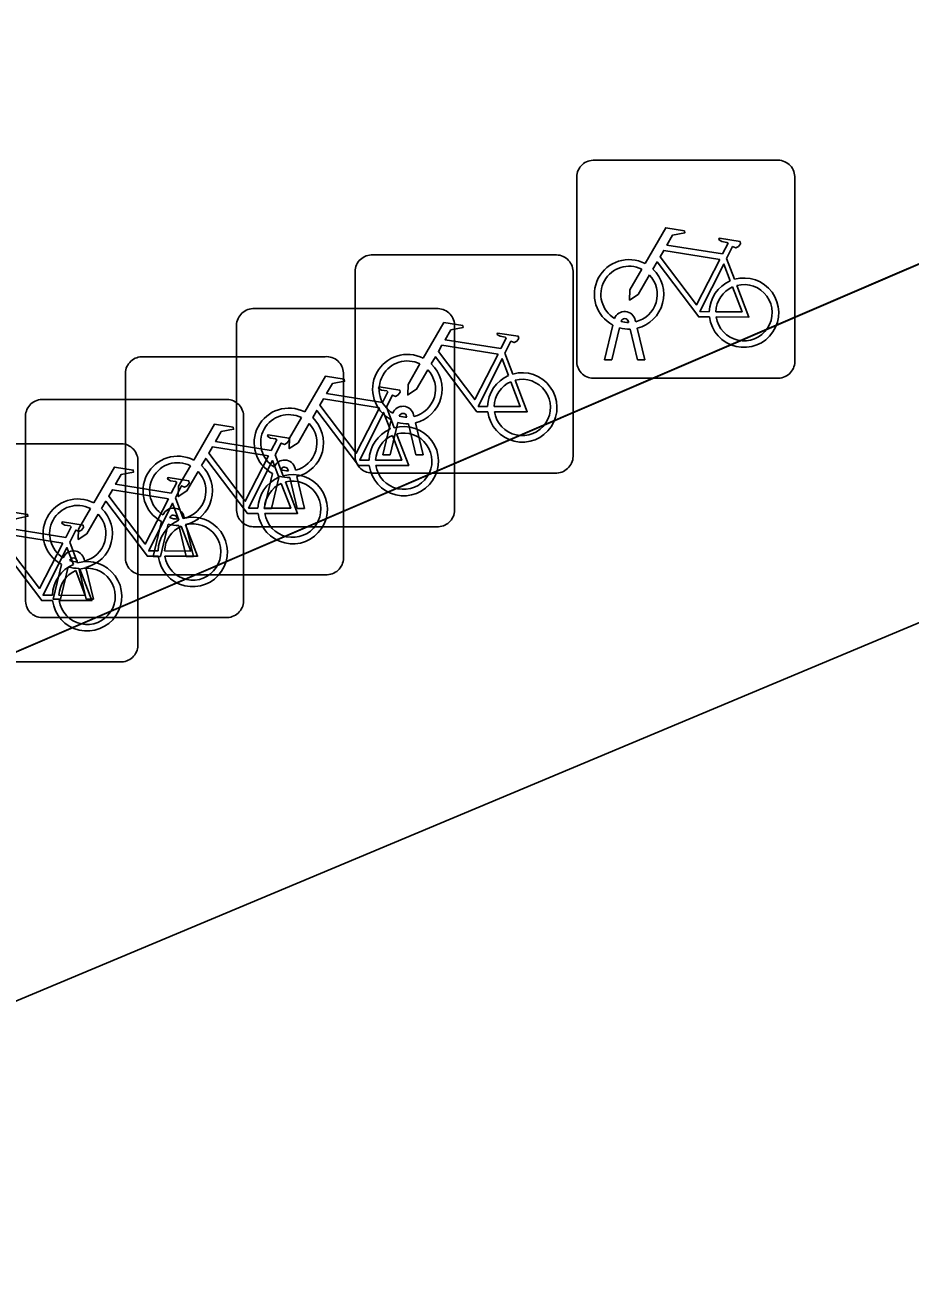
# Model space of a CAD drawing. Extents: x 160377 to 161131, y 383938 to 384853.
# Drawn here: x 160852.98 to 160857.04, y 384802.91 to 384808.61 of the extents above; entities that cross this region are included whole.
import ezdxf

# ---------------------------------------------------------------- set-up
doc = ezdxf.new("R2010")
doc.units = 0
for name, color, linetype in [('IMGEO_Erf', 7, 'Continuous'), ('IMGEO_Fietsenrek', 7, 'Continuous'), ('IMGEO_Pand', 7, 'Continuous'), ('IMGEO_Pand_overbouw', 7, 'Continuous'), ('IMGEO_Voetpad_open', 7, 'Continuous')]:
    doc.layers.add(name, color=color, linetype=linetype)

msp = doc.modelspace()

# ---------------------------------------------------------------- linework, layer by layer
at = {"layer": 'IMGEO_Erf'}
msp.add_lwpolyline([(160857.683, 384807.769), (160849.33, 384804.182), (160850.074, 384802.934), (160856.637, 384805.682), (160861.248, 384807.613)], close=True, dxfattribs=at)
at = {"layer": 'IMGEO_Fietsenrek'}
for p, q in [((160855.5849, 384807.9855), (160856.4258, 384807.9855)), ((160856.4258, 384807.9855), (160855.5849, 384807.9855)), ((160856.5095, 384807.9111), (160856.5095, 384807.0702)), ((160856.5095, 384807.0702), (160856.5095, 384807.9111)), ((160855.5105, 384807.0609), (160855.5105, 384807.9018)), ((160855.5105, 384807.9018), (160855.5105, 384807.0609)), ((160854.5689, 384807.5515), (160855.4098, 384807.5515)), ((160855.4098, 384807.5515), (160854.5689, 384807.5515)), ((160856.1972, 384807.5352), (160856.2335, 384807.44)), ((160854.4945, 384806.6269), (160854.4945, 384807.4678)), ((160854.4945, 384807.4678), (160854.4945, 384806.6269)), ((160855.4935, 384807.4771), (160855.4935, 384806.6362)), ((160855.4935, 384806.6362), (160855.4935, 384807.4771)), ((160854.0259, 384807.3055), (160854.8668, 384807.3055)), ((160854.8668, 384807.3055), (160854.0259, 384807.3055)), ((160853.9515, 384806.3809), (160853.9515, 384807.2218)), ((160853.9515, 384807.2218), (160853.9515, 384806.3809)), ((160854.9505, 384807.2311), (160854.9505, 384806.3902)), ((160854.9505, 384806.3902), (160854.9505, 384807.2311)), ((160855.6375, 384807.0703), (160855.6758, 384807.2303)), ((160855.7479, 384807.2419), (160855.7469, 384807.2462)), ((160855.7786, 384807.2534), (160855.7804, 384807.2455)), ((160855.7062, 384807.2181), (160855.6709, 384807.0703)), ((160855.789, 384807.0703), (160855.7551, 384807.212)), ((160855.7874, 384807.2163), (160855.8224, 384807.0703)), ((160853.5169, 384807.0855), (160854.3578, 384807.0855)), ((160854.3578, 384807.0855), (160853.5169, 384807.0855)), ((160855.1812, 384807.1012), (160855.2175, 384807.006)), ((160855.6709, 384807.0703), (160855.6375, 384807.0703)), ((160855.8224, 384807.0703), (160855.789, 384807.0703)), ((160853.4425, 384806.1609), (160853.4425, 384807.0018)), ((160853.4425, 384807.0018), (160853.4425, 384806.1609)), ((160854.4415, 384807.0111), (160854.4415, 384806.1702)), ((160854.4415, 384806.1702), (160854.4415, 384807.0111)), ((160856.4351, 384806.9865), (160855.5942, 384806.9865)), ((160855.5942, 384806.9865), (160856.4351, 384806.9865)), ((160853.0589, 384806.8895), (160853.8998, 384806.8895)), ((160853.8998, 384806.8895), (160853.0589, 384806.8895)), ((160854.6382, 384806.8552), (160854.6745, 384806.76)), ((160852.9845, 384805.9649), (160852.9845, 384806.8058)), ((160852.9845, 384806.8058), (160852.9845, 384805.9649)), ((160853.9835, 384806.8151), (160853.9835, 384805.9742)), ((160853.9835, 384805.9742), (160853.9835, 384806.8151)), ((160854.6215, 384806.6363), (160854.6598, 384806.7963)), ((160854.6902, 384806.7841), (160854.6549, 384806.6363)), ((160854.7319, 384806.8079), (160854.7309, 384806.8122)), ((160854.773, 384806.6363), (160854.7391, 384806.778)), ((160854.7626, 384806.8194), (160854.7644, 384806.8115)), ((160854.7714, 384806.7823), (160854.8064, 384806.6363)), ((160852.5749, 384806.6865), (160853.4158, 384806.6865)), ((160853.4158, 384806.6865), (160852.5749, 384806.6865)), ((160853.4995, 384806.6121), (160853.4995, 384805.7712)), ((160853.4995, 384805.7712), (160853.4995, 384806.6121)), ((160854.1292, 384806.6352), (160854.1655, 384806.54)), ((160854.6549, 384806.6363), (160854.6215, 384806.6363)), ((160854.8064, 384806.6363), (160854.773, 384806.6363)), ((160854.0785, 384806.3903), (160854.1168, 384806.5503)), ((160854.1472, 384806.5381), (160854.1119, 384806.3903)), ((160854.1889, 384806.5619), (160854.1879, 384806.5662)), ((160854.2196, 384806.5734), (160854.2214, 384806.5655)), ((160854.2284, 384806.5363), (160854.2634, 384806.3903)), ((160855.4191, 384806.5525), (160854.5782, 384806.5525)), ((160854.5782, 384806.5525), (160855.4191, 384806.5525)), ((160854.23, 384806.3903), (160854.1961, 384806.532)), ((160853.6712, 384806.4392), (160853.7075, 384806.344)), ((160854.1119, 384806.3903), (160854.0785, 384806.3903)), ((160854.2634, 384806.3903), (160854.23, 384806.3903)), ((160853.5695, 384806.1703), (160853.6078, 384806.3303)), ((160853.6382, 384806.3181), (160853.6029, 384806.1703)), ((160853.6799, 384806.3419), (160853.6789, 384806.3462)), ((160853.721, 384806.1703), (160853.6871, 384806.312)), ((160853.7106, 384806.3534), (160853.7124, 384806.3455)), ((160853.7194, 384806.3163), (160853.7544, 384806.1703)), ((160854.8761, 384806.3065), (160854.0352, 384806.3065)), ((160854.0352, 384806.3065), (160854.8761, 384806.3065)), ((160853.1872, 384806.2362), (160853.2235, 384806.141)), ((160853.2219, 384806.1459), (160853.2209, 384806.1502)), ((160853.2526, 384806.1574), (160853.2544, 384806.1495)), ((160853.6029, 384806.1703), (160853.5695, 384806.1703)), ((160853.7544, 384806.1703), (160853.721, 384806.1703)), ((160853.1115, 384805.9743), (160853.1498, 384806.1343)), ((160853.1802, 384806.1221), (160853.1449, 384805.9743)), ((160853.263, 384805.9743), (160853.2291, 384806.116)), ((160853.2614, 384806.1203), (160853.2964, 384805.9743)), ((160854.3671, 384806.0865), (160853.5262, 384806.0865)), ((160853.5262, 384806.0865), (160854.3671, 384806.0865)), ((160853.1449, 384805.9743), (160853.1115, 384805.9743)), ((160853.2964, 384805.9743), (160853.263, 384805.9743)), ((160853.9091, 384805.8905), (160853.0682, 384805.8905)), ((160853.0682, 384805.8905), (160853.9091, 384805.8905)), ((160853.4251, 384805.6875), (160852.5842, 384805.6875)), ((160852.5842, 384805.6875), (160853.4251, 384805.6875))]:
    msp.add_line(p, q, dxfattribs=at)
for points in [[(160855.8231, 384807.5122), (160855.9178, 384807.6757), (160856.004, 384807.6619), (160856.0057, 384807.6532), (160855.9496, 384807.6423), (160855.9234, 384807.597), (160856.1786, 384807.5562)], [(160856.1786, 384807.5562), (160856.2036, 384807.605), (160856.1985, 384807.609), (160856.1753, 384807.6127), (160856.1626, 384807.6202), (160856.1616, 384807.6233), (160856.1638, 384807.6279), (160856.2586, 384807.6128), (160856.2609, 384807.6025), (160856.2515, 384807.5901), (160856.2391, 384807.5837), (160856.2246, 384807.5899), (160856.1972, 384807.5352)], [(160856.1657, 384807.531), (160855.9089, 384807.572), (160855.8922, 384807.5432), (160856.0592, 384807.3229), (160856.1657, 384807.531)], [(160856.1188, 384807.2675), (160856.0691, 384807.2676), (160855.8784, 384807.5193), (160855.8594, 384807.4865)], [(160856.2137, 384807.433), (160856.1844, 384807.5098), (160856.075, 384807.2917), (160856.1177, 384807.2916)], [(160855.8438, 384807.4597), (160855.7922, 384807.3705), (160855.7523, 384807.3445), (160855.7535, 384807.392), (160855.808, 384807.4862)], [(160856.1477, 384807.2915), (160856.2676, 384807.2913), (160856.2244, 384807.4049)], [(160856.2442, 384807.4118), (160856.2992, 384807.2672), (160856.1491, 384807.2675)], [(160854.8071, 384807.0782), (160854.9018, 384807.2417), (160854.988, 384807.2279), (160854.9897, 384807.2192), (160854.9336, 384807.2083), (160854.9074, 384807.163), (160855.1626, 384807.1222)], [(160855.1626, 384807.1222), (160855.1876, 384807.171), (160855.1825, 384807.175), (160855.1593, 384807.1787), (160855.1466, 384807.1862), (160855.1456, 384807.1893), (160855.1478, 384807.1939), (160855.2426, 384807.1788), (160855.2449, 384807.1685), (160855.2355, 384807.1561), (160855.2231, 384807.1497), (160855.2086, 384807.1559), (160855.1812, 384807.1012)], [(160855.1497, 384807.097), (160854.8929, 384807.138), (160854.8762, 384807.1092), (160855.0432, 384806.8889), (160855.1497, 384807.097)], [(160854.8278, 384807.0257), (160854.7762, 384806.9365), (160854.7363, 384806.9105), (160854.7375, 384806.958), (160854.792, 384807.0522)], [(160855.1028, 384806.8335), (160855.0531, 384806.8336), (160854.8624, 384807.0853), (160854.8434, 384807.0525)], [(160855.1977, 384806.999), (160855.1684, 384807.0758), (160855.059, 384806.8577), (160855.1017, 384806.8576)], [(160854.2641, 384806.8322), (160854.3588, 384806.9957), (160854.445, 384806.9819), (160854.4467, 384806.9732), (160854.3906, 384806.9623), (160854.3644, 384806.917), (160854.6196, 384806.8762)], [(160854.6196, 384806.8762), (160854.6446, 384806.925), (160854.6395, 384806.929), (160854.6163, 384806.9327), (160854.6036, 384806.9402), (160854.6026, 384806.9433), (160854.6048, 384806.9479), (160854.6996, 384806.9328), (160854.7019, 384806.9225), (160854.6925, 384806.9101), (160854.6801, 384806.9037), (160854.6656, 384806.9099), (160854.6382, 384806.8552)], [(160855.1317, 384806.8575), (160855.2516, 384806.8573), (160855.2084, 384806.9709)], [(160855.2282, 384806.9778), (160855.2832, 384806.8332), (160855.1331, 384806.8335)], [(160854.6067, 384806.851), (160854.3499, 384806.892), (160854.3332, 384806.8632), (160854.5002, 384806.6429), (160854.6067, 384806.851)], [(160854.5598, 384806.5875), (160854.5101, 384806.5876), (160854.3194, 384806.8393), (160854.3004, 384806.8065)], [(160854.6547, 384806.753), (160854.6254, 384806.8298), (160854.516, 384806.6117), (160854.5587, 384806.6116)], [(160853.7551, 384806.6122), (160853.8498, 384806.7757), (160853.936, 384806.7619), (160853.9377, 384806.7532), (160853.8816, 384806.7423), (160853.8554, 384806.697), (160854.1106, 384806.6562)], [(160854.2848, 384806.7797), (160854.2332, 384806.6905), (160854.1933, 384806.6645), (160854.1945, 384806.712), (160854.249, 384806.8062)], [(160854.1106, 384806.6562), (160854.1356, 384806.705), (160854.1305, 384806.709), (160854.1073, 384806.7127), (160854.0946, 384806.7202), (160854.0936, 384806.7233), (160854.0958, 384806.7279), (160854.1906, 384806.7128), (160854.1929, 384806.7025), (160854.1835, 384806.6901), (160854.1711, 384806.6837), (160854.1566, 384806.6899), (160854.1292, 384806.6352)], [(160854.5887, 384806.6115), (160854.7086, 384806.6113), (160854.6654, 384806.7249)], [(160854.6852, 384806.7318), (160854.7402, 384806.5872), (160854.5901, 384806.5875)], [(160854.0977, 384806.631), (160853.8409, 384806.672), (160853.8242, 384806.6432), (160853.9912, 384806.4229), (160854.0977, 384806.631)], [(160854.0508, 384806.3675), (160854.0011, 384806.3676), (160853.8104, 384806.6193), (160853.7914, 384806.5865)], [(160854.1457, 384806.533), (160854.1164, 384806.6098), (160854.007, 384806.3917), (160854.0497, 384806.3916)], [(160853.2971, 384806.4162), (160853.3918, 384806.5797), (160853.478, 384806.5659), (160853.4797, 384806.5572), (160853.4236, 384806.5463), (160853.3974, 384806.501), (160853.6526, 384806.4602)], [(160853.7758, 384806.5597), (160853.7242, 384806.4705), (160853.6843, 384806.4445), (160853.6855, 384806.492), (160853.74, 384806.5862)], [(160853.6526, 384806.4602), (160853.6776, 384806.509), (160853.6725, 384806.513), (160853.6493, 384806.5167), (160853.6366, 384806.5242), (160853.6356, 384806.5273), (160853.6378, 384806.5319), (160853.7326, 384806.5168), (160853.7349, 384806.5065), (160853.7255, 384806.4941), (160853.7131, 384806.4877), (160853.6986, 384806.4939), (160853.6712, 384806.4392)], [(160854.0797, 384806.3915), (160854.1996, 384806.3913), (160854.1564, 384806.5049)], [(160854.1762, 384806.5118), (160854.2312, 384806.3672), (160854.0811, 384806.3675)], [(160853.5928, 384806.1715), (160853.5431, 384806.1716), (160853.3524, 384806.4233), (160853.3334, 384806.3905)], [(160853.6397, 384806.435), (160853.3829, 384806.476), (160853.3662, 384806.4472), (160853.5332, 384806.2269), (160853.6397, 384806.435)], [(160852.8131, 384806.2132), (160852.9078, 384806.3767), (160852.994, 384806.3629), (160852.9957, 384806.3542), (160852.9396, 384806.3433), (160852.9134, 384806.298), (160853.1686, 384806.2572)], [(160853.3178, 384806.3637), (160853.2662, 384806.2745), (160853.2263, 384806.2485), (160853.2275, 384806.296), (160853.282, 384806.3902)], [(160853.6877, 384806.337), (160853.6584, 384806.4138), (160853.549, 384806.1957), (160853.5917, 384806.1956)], [(160853.1686, 384806.2572), (160853.1936, 384806.306), (160853.1885, 384806.31), (160853.1653, 384806.3137), (160853.1526, 384806.3212), (160853.1516, 384806.3243), (160853.1538, 384806.3289), (160853.2486, 384806.3138), (160853.2509, 384806.3035), (160853.2415, 384806.2911), (160853.2291, 384806.2847), (160853.2146, 384806.2909), (160853.1872, 384806.2362)], [(160853.6217, 384806.1955), (160853.7416, 384806.1953), (160853.6984, 384806.3089)], [(160853.7182, 384806.3158), (160853.7732, 384806.1712), (160853.6231, 384806.1715)], [(160853.1557, 384806.232), (160852.8989, 384806.273), (160852.8822, 384806.2442), (160853.0492, 384806.0239), (160853.1557, 384806.232)], [(160853.1088, 384805.9685), (160853.0591, 384805.9686), (160852.8684, 384806.2203), (160852.8494, 384806.1875)], [(160853.2037, 384806.134), (160853.1744, 384806.2108), (160853.065, 384805.9927), (160853.1077, 384805.9926)], [(160853.1377, 384805.9925), (160853.2576, 384805.9923), (160853.2144, 384806.1059)], [(160853.2342, 384806.1128), (160853.2892, 384805.9682), (160853.1391, 384805.9685)]]:
    msp.add_lwpolyline(points, dxfattribs=at)
for centre, radius, start, end in [((160855.5882, 384807.9076), 0.0779, 92.4484, 184.2845), ((160855.5882, 384807.9076), 0.0779, 92.4484, 184.2845), ((160856.4316, 384807.9078), 0.0779, 2.4484, 94.2845), ((160856.4316, 384807.9078), 0.0779, 2.4484, 94.2845), ((160854.5722, 384807.4736), 0.0779, 92.4484, 184.2845), ((160854.5722, 384807.4736), 0.0779, 92.4484, 184.2845), ((160855.4156, 384807.4738), 0.0779, 2.4484, 94.2845), ((160855.4156, 384807.4738), 0.0779, 2.4484, 94.2845), ((160855.7501, 384807.3709), 0.159, 62.6766, 242.1369), ((160855.7501, 384807.3709), 0.129, 63.3192, 238.903), ((160855.7501, 384807.3709), 0.129, 283.6043, 43.4302), ((160855.7501, 384807.3709), 0.159, 283.5766, 46.6042), ((160856.2767, 384807.2869), 0.159, 113.3408, 178.3217), ((160856.2767, 384807.2869), 0.159, 187.0065, 105.7708), ((160856.2767, 384807.2869), 0.129, 113.923, 177.9556), ((160856.2767, 384807.2869), 0.129, 188.6715, 104.5883), ((160854.0292, 384807.2276), 0.0779, 92.4484, 184.2845), ((160854.0292, 384807.2276), 0.0779, 92.4484, 184.2845), ((160854.8726, 384807.2278), 0.0779, 2.4484, 94.2845), ((160854.8726, 384807.2278), 0.0779, 2.4484, 94.2845), ((160855.7299, 384807.2423), 0.0499, 12.8025, 158.6934), ((160855.7299, 384807.2423), 0.0174, 12.8025, 163.4502), ((160855.7501, 384807.3709), 0.129, 253.415, 269.0204), ((160855.7501, 384807.3709), 0.159, 253.9967, 271.7867), ((160853.5202, 384807.0076), 0.0779, 92.4484, 184.2845), ((160853.5202, 384807.0076), 0.0779, 92.4484, 184.2845), ((160854.3636, 384807.0078), 0.0779, 2.4484, 94.2845), ((160854.3636, 384807.0078), 0.0779, 2.4484, 94.2845), ((160854.7341, 384806.9369), 0.159, 62.6766, 242.1369), ((160854.7341, 384806.9369), 0.129, 63.3192, 238.903), ((160854.7341, 384806.9369), 0.159, 283.5766, 46.6042), ((160855.5884, 384807.0642), 0.0779, 182.4484, 274.2845), ((160855.5884, 384807.0642), 0.0779, 182.4484, 274.2845), ((160856.4318, 384807.0644), 0.0779, 272.4484, 4.2845), ((160856.4318, 384807.0644), 0.0779, 272.4484, 4.2845), ((160854.7341, 384806.9369), 0.129, 283.6043, 43.4302), ((160855.2607, 384806.8529), 0.159, 113.3408, 178.3217), ((160855.2607, 384806.8529), 0.159, 187.0065, 105.7708), ((160855.2607, 384806.8529), 0.129, 113.923, 177.9556), ((160855.2607, 384806.8529), 0.129, 188.6715, 104.5883), ((160853.0622, 384806.8116), 0.0779, 92.4484, 184.2845), ((160853.0622, 384806.8116), 0.0779, 92.4484, 184.2845), ((160853.9056, 384806.8118), 0.0779, 2.4484, 94.2845), ((160853.9056, 384806.8118), 0.0779, 2.4484, 94.2845), ((160854.1911, 384806.6909), 0.159, 62.6766, 242.1369), ((160854.7139, 384806.8083), 0.0499, 12.8025, 158.6934), ((160854.7139, 384806.8083), 0.0174, 12.8025, 163.4502), ((160854.1911, 384806.6909), 0.129, 63.3192, 238.903), ((160854.1911, 384806.6909), 0.129, 283.6043, 43.4302), ((160854.1911, 384806.6909), 0.159, 283.5766, 46.6042), ((160854.7177, 384806.6069), 0.159, 187.0065, 105.7708), ((160854.7341, 384806.9369), 0.159, 253.9967, 271.7867), ((160854.7341, 384806.9369), 0.129, 253.415, 269.0204), ((160854.7177, 384806.6069), 0.159, 113.3408, 178.3217), ((160854.7177, 384806.6069), 0.129, 113.923, 177.9556), ((160854.7177, 384806.6069), 0.129, 188.6715, 104.5883), ((160853.4216, 384806.6088), 0.0779, 2.4484, 94.2845), ((160853.4216, 384806.6088), 0.0779, 2.4484, 94.2845), ((160853.6821, 384806.4709), 0.159, 62.6766, 242.1369), ((160853.6821, 384806.4709), 0.129, 63.3192, 238.903), ((160854.1709, 384806.5623), 0.0499, 12.8025, 158.6934), ((160854.5724, 384806.6302), 0.0779, 182.4484, 274.2845), ((160854.5724, 384806.6302), 0.0779, 182.4484, 274.2845), ((160855.4158, 384806.6304), 0.0779, 272.4484, 4.2845), ((160855.4158, 384806.6304), 0.0779, 272.4484, 4.2845), ((160853.6821, 384806.4709), 0.129, 283.6043, 43.4302), ((160853.6821, 384806.4709), 0.159, 283.5766, 46.6042), ((160854.2087, 384806.3869), 0.159, 187.0065, 105.7708), ((160854.1911, 384806.6909), 0.159, 253.9967, 271.7867), ((160854.1709, 384806.5623), 0.0174, 12.8025, 163.4502), ((160854.1911, 384806.6909), 0.129, 253.415, 269.0204), ((160854.2087, 384806.3869), 0.159, 113.3408, 178.3217), ((160854.2087, 384806.3869), 0.129, 113.923, 177.9556), ((160854.2087, 384806.3869), 0.129, 188.6715, 104.5883), ((160853.2241, 384806.2749), 0.159, 62.6766, 242.1369), ((160853.2241, 384806.2749), 0.129, 63.3192, 238.903), ((160853.2241, 384806.2749), 0.159, 283.5766, 46.6042), ((160853.6619, 384806.3423), 0.0499, 12.8025, 158.6934), ((160854.0294, 384806.3842), 0.0779, 182.4484, 274.2845), ((160854.0294, 384806.3842), 0.0779, 182.4484, 274.2845), ((160854.8728, 384806.3844), 0.0779, 272.4484, 4.2845), ((160854.8728, 384806.3844), 0.0779, 272.4484, 4.2845), ((160853.2241, 384806.2749), 0.129, 283.6043, 43.4302), ((160853.7507, 384806.1909), 0.159, 113.3408, 178.3217), ((160853.7507, 384806.1909), 0.159, 187.0065, 105.7708), ((160853.7507, 384806.1909), 0.129, 113.923, 177.9556), ((160853.7507, 384806.1909), 0.129, 188.6715, 104.5883), ((160853.6821, 384806.4709), 0.159, 253.9967, 271.7867), ((160853.6619, 384806.3423), 0.0174, 12.8025, 163.4502), ((160853.6821, 384806.4709), 0.129, 253.415, 269.0204), ((160853.2039, 384806.1463), 0.0499, 12.8025, 158.6934), ((160853.2667, 384805.9879), 0.159, 187.0065, 105.7708), ((160853.2039, 384806.1463), 0.0174, 12.8025, 163.4502), ((160853.2241, 384806.2749), 0.129, 253.415, 269.0204), ((160853.5204, 384806.1642), 0.0779, 182.4484, 274.2845), ((160853.5204, 384806.1642), 0.0779, 182.4484, 274.2845), ((160854.3638, 384806.1644), 0.0779, 272.4484, 4.2845), ((160854.3638, 384806.1644), 0.0779, 272.4484, 4.2845), ((160853.2667, 384805.9879), 0.159, 113.3408, 178.3217), ((160853.2667, 384805.9879), 0.129, 113.923, 177.9556), ((160853.2667, 384805.9879), 0.129, 188.6715, 104.5883), ((160853.2241, 384806.2749), 0.159, 253.9967, 271.7867), ((160853.9058, 384805.9684), 0.0779, 272.4484, 4.2845), ((160853.9058, 384805.9684), 0.0779, 272.4484, 4.2845), ((160853.0624, 384805.9682), 0.0779, 182.4484, 274.2845), ((160853.0624, 384805.9682), 0.0779, 182.4484, 274.2845), ((160853.4218, 384805.7654), 0.0779, 272.4484, 4.2845), ((160853.4218, 384805.7654), 0.0779, 272.4484, 4.2845)]:
    msp.add_arc(centre, radius, start, end, dxfattribs=at)
at = {"layer": 'IMGEO_Pand'}
msp.add_lwpolyline([(160852.979, 384796.034), (160864.177, 384800.619), (160861.248, 384807.613), (160856.637, 384805.682), (160850.074, 384802.934)], close=True, dxfattribs=at)
at = {"layer": 'IMGEO_Pand_overbouw'}
msp.add_lwpolyline([(160849.33, 384804.182), (160856.936, 384807.449), (160857.683, 384807.769), (160857.443, 384808.329), (160855.689, 384812.566), (160855.478, 384813.074), (160854.992, 384813.327), (160851.771, 384815.004), (160851.285, 384815.256), (160848.064, 384816.934), (160847.614, 384817.168), (160847.091, 384817.088), (160844.534, 384816.516), (160845.065, 384813.786), (160845.768, 384813.312), (160846.784, 384810.371), (160845.885, 384809.93), (160847.147, 384808.478), (160847.646, 384808.676)], close=True, dxfattribs=at)
at = {"layer": 'IMGEO_Voetpad_open'}
msp.add_lwpolyline([(160857.683, 384807.769), (160855.478, 384813.074), (160851.285, 384815.256), (160847.614, 384817.168), (160844.534, 384816.516), (160845.065, 384813.786), (160845.768, 384813.312), (160846.784, 384810.371), (160845.885, 384809.93), (160847.147, 384808.478), (160847.646, 384808.676), (160849.33, 384804.182)], close=True, dxfattribs=at)

doc.saveas('drawing.dxf')
